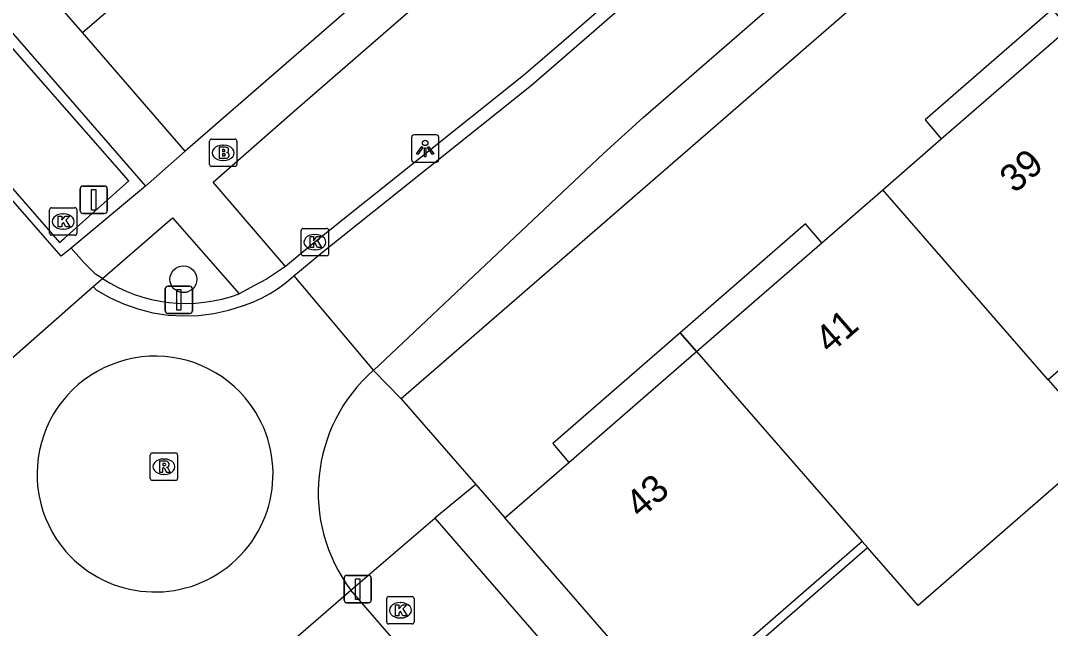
# Model space of a CAD drawing. Extents: x 155888 to 156864, y 383882 to 384671.
# Drawn here: x 156416.46 to 156454.04, y 384386.13 to 384408.33 of the extents above; entities that cross this region are included whole.
import ezdxf

# ---------------------------------------------------------------- set-up
doc = ezdxf.new("R2010")
doc.units = 0
for name, color, linetype in [('IMGEO_Afsluitpaal', 7, 'Continuous'), ('IMGEO_Boom', 7, 'Continuous'), ('IMGEO_Brandkraan', 7, 'Continuous'), ('IMGEO_Greppel_droge_sloot', 7, 'Continuous'), ('IMGEO_Kolk', 7, 'Continuous'), ('IMGEO_Lichtpunt', 7, 'Continuous'), ('IMGEO_Pand', 7, 'Continuous'), ('IMGEO_Pand_nummerreeks', 7, 'Continuous'), ('IMGEO_Pand_overbouw', 7, 'Continuous'), ('IMGEO_Rijbaan_lokaal_gesloten', 7, 'Continuous'), ('IMGEO_Rijbaan_lokaal_open', 7, 'Continuous'), ('IMGEO_Rioolput', 7, 'Continuous'), ('IMGEO_Verkeersbordpaal', 7, 'Continuous'), ('IMGEO_Voetpad_open', 7, 'Continuous')]:
    doc.layers.add(name, color=color, linetype=linetype)

msp = doc.modelspace()

# ---------------------------------------------------------------- linework, layer by layer
at = {"layer": 'IMGEO_Afsluitpaal'}
for p, q in [((156421.738, 384397.73), (156421.738, 384398.53)), ((156421.738, 384398.53), (156421.738, 384397.73)), ((156421.838, 384398.63), (156422.628, 384398.63)), ((156422.628, 384398.63), (156421.838, 384398.63)), ((156422.728, 384398.53), (156422.728, 384397.73)), ((156422.728, 384397.73), (156422.728, 384398.53)), ((156422.628, 384397.63), (156421.838, 384397.63)), ((156421.838, 384397.63), (156422.628, 384397.63)), ((156428.267, 384387.169), (156428.267, 384387.969)), ((156428.267, 384387.969), (156428.267, 384387.169)), ((156428.367, 384388.069), (156429.157, 384388.069)), ((156429.157, 384388.069), (156428.367, 384388.069)), ((156429.257, 384387.969), (156429.257, 384387.169)), ((156429.257, 384387.169), (156429.257, 384387.969)), ((156429.157, 384387.069), (156428.367, 384387.069)), ((156428.367, 384387.069), (156429.157, 384387.069))]:
    msp.add_line(p, q, dxfattribs=at)
for points in [[(156422.158, 384398.505), (156422.308, 384398.505), (156422.308, 384397.755), (156422.158, 384397.755), (156422.158, 384398.505)], [(156428.687, 384387.944), (156428.837, 384387.944), (156428.837, 384387.194), (156428.687, 384387.194), (156428.687, 384387.944)]]:
    msp.add_lwpolyline(points, dxfattribs=at)
for centre, start, end in [((156421.838, 384398.53), 90, 180), ((156421.838, 384398.53), 90, 180), ((156422.628, 384398.53), 0, 90), ((156422.628, 384398.53), 360, 90), ((156421.838, 384397.73), 180, 270), ((156421.838, 384397.73), 180, 270), ((156422.628, 384397.73), 270, 0), ((156422.628, 384397.73), 270, 0), ((156428.367, 384387.969), 90, 180), ((156428.367, 384387.969), 90, 180), ((156429.157, 384387.969), 0, 90), ((156429.157, 384387.969), 360, 90), ((156428.367, 384387.169), 180, 270), ((156428.367, 384387.169), 180, 270), ((156429.157, 384387.169), 270, 0), ((156429.157, 384387.169), 270, 0)]:
    msp.add_arc(centre, 0.1, start, end, dxfattribs=at)
at = {"layer": 'IMGEO_Boom'}
msp.add_circle((156422.4, 384398.883), 0.489, dxfattribs=at)
at = {"layer": 'IMGEO_Brandkraan'}
for p, q in [((156423.428, 384403.999), (156424.28, 384403.999)), ((156423.353, 384403.073), (156423.353, 384403.925)), ((156423.841, 384403.779), (156423.866, 384403.779)), ((156424.354, 384403.925), (156424.354, 384403.073)), ((156424.28, 384402.999), (156423.428, 384402.999)), ((156423.864, 384403.219), (156423.839, 384403.219))]:
    msp.add_line(p, q, dxfattribs=at)
for points in [[(156423.428, 384403.999), (156424.28, 384403.999)], [(156423.353, 384403.073), (156423.353, 384403.925)], [(156423.701, 384403.699), (156423.701, 384403.299), (156423.914, 384403.299)], [(156423.932, 384403.699), (156423.701, 384403.699)], [(156423.88, 384403.618), (156423.826, 384403.618), (156423.826, 384403.542)], [(156424.354, 384403.925), (156424.354, 384403.073)], [(156423.826, 384403.542), (156423.879, 384403.542)], [(156423.888, 384403.466), (156423.826, 384403.466), (156423.826, 384403.385)], [(156423.826, 384403.385), (156423.888, 384403.385)], [(156424.28, 384402.999), (156423.428, 384402.999)]]:
    msp.add_lwpolyline(points, dxfattribs=at)
for centre, radius, start, end in [((156423.43, 384403.923), 0.0765, 91.552, 178.448), ((156423.43, 384403.923), 0.0765, 91.552, 178.448), ((156424.278, 384403.923), 0.0765, 1.552, 88.448), ((156424.278, 384403.923), 0.0765, 1.552, 88.448), ((156423.881, 384403.58), 0.0379, 267.8285, 90.9355), ((156423.936, 384403.554), 0.145, 59.4692, 91.5367), ((156423.961, 384403.601), 0.0922, 285.5137, 58.1501), ((156423.889, 384403.425), 0.0404, 269.8759, 90.5077), ((156423.92, 384403.55), 0.251, 268.6676, 293.5347), ((156423.966, 384403.409), 0.105, 301.3115, 78.989), ((156423.43, 384403.075), 0.0765, 181.552, 268.448), ((156423.43, 384403.075), 0.0765, 181.552, 268.448), ((156424.278, 384403.075), 0.0765, 271.552, 358.448), ((156424.278, 384403.075), 0.0765, 271.552, 358.448)]:
    msp.add_arc(centre, radius, start, end, dxfattribs=at)
for centre, major_axis, ratio, start_param, end_param in [((156423.84, 384403.499), (-0.387, 0.002), 0.722429, 4.712389, 7.853982), ((156423.865, 384403.499), (-0.39, 0.002), 0.717154, 1.570796, 4.712389)]:
    msp.add_ellipse(centre, major_axis=major_axis, ratio=ratio, start_param=start_param, end_param=end_param, dxfattribs=at)
at = {"layer": 'IMGEO_Greppel_droge_sloot'}
msp.add_lwpolyline([(156417.878, 384400.227), (156418.055, 384400.375), (156420.409, 384402.472), (156388.034, 384439.426), (156385.569, 384437.381), (156417.878, 384400.227)], dxfattribs=at)
at = {"layer": 'IMGEO_Kolk'}
for p, q in [((156417.515, 384400.565), (156417.515, 384401.417)), ((156417.59, 384401.491), (156418.442, 384401.491)), ((156418.516, 384401.417), (156418.516, 384400.565)), ((156418.003, 384401.271), (156418.028, 384401.271)), ((156418.026, 384400.711), (156418.001, 384400.711)), ((156426.701, 384399.812), (156426.701, 384400.664)), ((156426.776, 384400.738), (156427.628, 384400.738)), ((156427.702, 384400.664), (156427.702, 384399.812)), ((156418.442, 384400.491), (156417.59, 384400.491)), ((156427.189, 384400.518), (156427.214, 384400.518)), ((156427.212, 384399.958), (156427.187, 384399.958)), ((156427.628, 384399.738), (156426.776, 384399.738)), ((156429.82, 384386.369), (156429.82, 384387.221)), ((156429.895, 384387.295), (156430.747, 384387.295)), ((156430.308, 384387.075), (156430.333, 384387.075)), ((156430.821, 384387.221), (156430.821, 384386.369)), ((156430.331, 384386.515), (156430.306, 384386.515)), ((156430.747, 384386.295), (156429.895, 384386.295))]:
    msp.add_line(p, q, dxfattribs=at)
for points in [[(156417.515, 384400.565), (156417.515, 384401.417)], [(156417.59, 384401.491), (156418.442, 384401.491)], [(156418.516, 384401.417), (156418.516, 384400.565)], [(156417.836, 384401.191), (156417.959, 384401.191), (156417.959, 384401.04), (156418.089, 384401.191), (156418.253, 384401.191), (156418.107, 384401.04), (156418.26, 384400.791), (156418.108, 384400.791), (156418.023, 384400.955), (156417.959, 384400.888), (156417.959, 384400.791), (156417.836, 384400.791), (156417.836, 384401.191)], [(156426.701, 384399.812), (156426.701, 384400.664)], [(156426.776, 384400.738), (156427.628, 384400.738)], [(156427.702, 384400.664), (156427.702, 384399.812)], [(156418.442, 384400.491), (156417.59, 384400.491)], [(156427.022, 384400.438), (156427.145, 384400.438), (156427.145, 384400.287), (156427.275, 384400.438), (156427.439, 384400.438), (156427.293, 384400.287), (156427.446, 384400.038), (156427.294, 384400.038), (156427.209, 384400.202), (156427.145, 384400.135), (156427.145, 384400.038), (156427.022, 384400.038), (156427.022, 384400.438)], [(156427.628, 384399.738), (156426.776, 384399.738)], [(156429.82, 384386.369), (156429.82, 384387.221)], [(156429.895, 384387.295), (156430.747, 384387.295)], [(156430.821, 384387.221), (156430.821, 384386.369)], [(156430.141, 384386.995), (156430.264, 384386.995), (156430.264, 384386.844), (156430.394, 384386.995), (156430.558, 384386.995), (156430.412, 384386.844), (156430.565, 384386.595), (156430.413, 384386.595), (156430.328, 384386.759), (156430.264, 384386.692), (156430.264, 384386.595), (156430.141, 384386.595), (156430.141, 384386.995)], [(156430.747, 384386.295), (156429.895, 384386.295)]]:
    msp.add_lwpolyline(points, dxfattribs=at)
for centre, start, end in [((156417.592, 384401.415), 91.552, 178.448), ((156417.592, 384401.415), 91.552, 178.448), ((156418.44, 384401.415), 1.552, 88.448), ((156418.44, 384401.415), 1.552, 88.448), ((156426.778, 384400.662), 91.552, 178.448), ((156426.778, 384400.662), 91.552, 178.448), ((156427.626, 384400.662), 1.552, 88.448), ((156427.626, 384400.662), 1.552, 88.448), ((156417.592, 384400.567), 181.552, 268.448), ((156417.592, 384400.567), 181.552, 268.448), ((156418.44, 384400.567), 271.552, 358.448), ((156418.44, 384400.567), 271.552, 358.448), ((156426.778, 384399.814), 181.552, 268.448), ((156426.778, 384399.814), 181.552, 268.448), ((156427.626, 384399.814), 271.552, 358.448), ((156427.626, 384399.814), 271.552, 358.448), ((156429.897, 384387.219), 91.552, 178.448), ((156429.897, 384387.219), 91.552, 178.448), ((156430.745, 384387.219), 1.552, 88.448), ((156430.745, 384387.219), 1.552, 88.448), ((156429.897, 384386.371), 181.552, 268.448), ((156429.897, 384386.371), 181.552, 268.448), ((156430.745, 384386.371), 271.552, 358.448), ((156430.745, 384386.371), 271.552, 358.448)]:
    msp.add_arc(centre, 0.0765, start, end, dxfattribs=at)
for centre, major_axis, ratio, start_param, end_param in [((156418.002, 384400.991), (-0.387, 0.002), 0.722429, 4.712389, 7.853982), ((156418.027, 384400.991), (-0.39, 0.002), 0.717154, 1.570796, 4.712389), ((156427.188, 384400.238), (-0.387, 0.002), 0.722429, 4.712389, 7.853982), ((156427.213, 384400.238), (-0.39, 0.002), 0.717154, 1.570796, 4.712389), ((156430.307, 384386.795), (-0.387, 0.002), 0.722429, 4.712389, 7.853982), ((156430.332, 384386.795), (-0.39, 0.002), 0.717154, 1.570796, 4.712389)]:
    msp.add_ellipse(centre, major_axis=major_axis, ratio=ratio, start_param=start_param, end_param=end_param, dxfattribs=at)
at = {"layer": 'IMGEO_Lichtpunt'}
for p, q in [((156430.725, 384404.061), (156430.725, 384403.254)), ((156430.725, 384404.061), (156430.725, 384403.254)), ((156431.627, 384404.156), (156430.819, 384404.156)), ((156431.627, 384404.156), (156430.819, 384404.156)), ((156431.721, 384403.254), (156431.721, 384404.061)), ((156431.721, 384403.254), (156431.721, 384404.061)), ((156430.819, 384403.16), (156431.627, 384403.16)), ((156430.819, 384403.16), (156431.627, 384403.16))]:
    msp.add_line(p, q, dxfattribs=at)
for points in [[(156431.099, 384403.725), (156431.138, 384403.697), (156430.95, 384403.435), (156430.912, 384403.462), (156431.099, 384403.725)], [(156431.201, 384403.677), (156431.248, 384403.677), (156431.248, 384403.355), (156431.201, 384403.355), (156431.201, 384403.677)], [(156431.311, 384403.697), (156431.349, 384403.724), (156431.536, 384403.462), (156431.497, 384403.434), (156431.311, 384403.697)]]:
    msp.add_lwpolyline(points, dxfattribs=at)
msp.add_circle((156431.224, 384403.859), 0.0994, dxfattribs=at)
for centre, start, end in [((156430.819, 384404.061), 90, 180), ((156430.819, 384404.061), 90, 180), ((156431.627, 384404.061), 0, 90), ((156431.627, 384404.061), 0, 90), ((156430.819, 384403.254), 180, 270), ((156430.819, 384403.254), 180, 270), ((156431.627, 384403.254), 270, 0), ((156431.627, 384403.254), 270, 360)]:
    msp.add_arc(centre, 0.0946, start, end, dxfattribs=at)
at = {"layer": 'IMGEO_Pand'}
for points in [[(156418.721, 384407.887), (156412.691, 384414.822)], [(156418.721, 384407.887), (156421.064, 384409.924), (156425.718, 384413.968)], [(156447.926, 384402.152), (156450.056, 384404.003), (156454.715, 384408.053)], [(156441.125, 384396.241), (156445.699, 384400.217), (156447.926, 384402.152)], [(156453.963, 384395.21), (156447.926, 384402.152)], [(156460.753, 384401.111), (156455.989, 384396.971), (156453.963, 384395.21)], [(156434.135, 384390.165), (156436.468, 384392.193), (156441.125, 384396.241)], [(156441.125, 384396.241), (156447.175, 384389.309)], [(156453.963, 384395.21), (156455.997, 384392.871), (156449.209, 384386.97), (156447.371, 384389.083), (156447.175, 384389.309)], [(156440.17, 384383.221), (156434.135, 384390.165)], [(156447.175, 384389.309), (156442.427, 384385.183), (156440.17, 384383.221)]]:
    msp.add_lwpolyline(points, dxfattribs=at)
at = {"layer": 'IMGEO_Pand_overbouw'}
for points in [[(156454.715, 384408.053), (156454.118, 384408.739), (156449.467, 384404.701), (156450.056, 384404.003)], [(156441.125, 384396.241), (156445.699, 384400.217), (156445.102, 384400.904), (156440.529, 384396.924)], [(156441.125, 384396.241), (156440.529, 384396.924), (156435.883, 384392.882), (156436.468, 384392.193)], [(156447.175, 384389.309), (156442.427, 384385.183), (156442.621, 384384.955), (156447.371, 384389.083)]]:
    msp.add_lwpolyline(points, close=True, dxfattribs=at)
at = {"layer": 'IMGEO_Rijbaan_lokaal_gesloten'}
for points in [[(156426.433, 384399.009), (156427.492, 384399.882), (156435.101, 384405.965), (156436.569, 384407.23), (156500, 384462.343), (156522.19, 384481.631), (156524.469, 384483.595), (156538.047, 384495.41), (156543.317, 384500), (156545.489, 384501.892), (156599.206, 384548.488), (156600.688, 384549.796), (156608.807, 384556.844), (156609.964, 384557.948), (156616.394, 384563.892), (156618.279, 384565.679)], [(156429.337, 384395.556), (156437.726, 384403.475), (156439.179, 384404.792), (156499.799, 384457.474)], [(156418.303, 384400.017), (156417.943, 384399.73), (156385.335, 384437.1), (156385.213, 384437.321)], [(156419.446, 384398.905), (156419.194, 384399.063), (156418.77, 384399.494), (156418.303, 384400.017)], [(156419.113, 384398.613), (156419.223, 384398.501), (156419.707, 384398.22), (156420.215, 384397.985), (156420.743, 384397.798), (156421.286, 384397.661), (156421.839, 384397.575), (156422.398, 384397.541), (156422.957, 384397.558), (156423.512, 384397.628), (156424.059, 384397.748), (156424.592, 384397.919), (156424.93, 384398.042), (156425.257, 384398.19), (156425.573, 384398.361), (156425.875, 384398.556), (156426.163, 384398.772), (156426.433, 384399.009)], [(156419.113, 384398.613), (156419.446, 384398.905)], [(156426.433, 384399.009), (156429.337, 384395.556)], [(156414.98, 384394.994), (156419.113, 384398.613)], [(156424.676, 384384.21), (156428.512, 384387.527)], [(156455.52, 384356.291), (156454.804, 384357.143), (156428.512, 384387.527)]]:
    msp.add_lwpolyline(points, dxfattribs=at)
msp.add_arc((156433.263, 384391.096), 5.942, 131.3524, 216.9142, dxfattribs=at)
at = {"layer": 'IMGEO_Rijbaan_lokaal_open'}
for points in [[(156521.889, 384481.979), (156500, 384462.952), (156436.281, 384407.589), (156434.814, 384406.324), (156427.202, 384400.239), (156426.126, 384399.352)], [(156426.126, 384399.352), (156425.434, 384398.88), (156424.995, 384398.654), (156424.43, 384398.35)]]:
    msp.add_lwpolyline(points, dxfattribs=at)
for centre, radius, start, end in [((156422.488, 384403.563), 5.563, 236.8541, 290.4377), ((156421.369, 384391.765), 4.309, 40.3135, 220.8401), ((156421.363, 384391.773), 4.309, 220.9748, 40.1788)]:
    msp.add_arc(centre, radius, start, end, dxfattribs=at)
at = {"layer": 'IMGEO_Rioolput'}
for p, q in [((156421.189, 384391.612), (156421.189, 384392.464)), ((156421.264, 384392.538), (156422.116, 384392.538)), ((156422.19, 384392.464), (156422.19, 384391.612)), ((156421.677, 384392.318), (156421.702, 384392.318)), ((156421.7, 384391.758), (156421.675, 384391.758)), ((156422.116, 384391.538), (156421.264, 384391.538))]:
    msp.add_line(p, q, dxfattribs=at)
for points in [[(156421.189, 384391.612), (156421.189, 384392.464)], [(156421.264, 384392.538), (156422.116, 384392.538)], [(156422.19, 384392.464), (156422.19, 384391.612)], [(156421.778, 384392.236), (156421.526, 384392.238), (156421.526, 384391.838)], [(156421.526, 384391.838), (156421.65, 384391.838), (156421.65, 384392), (156421.661, 384392)], [(156421.704, 384392.157), (156421.65, 384392.157), (156421.65, 384392.076)], [(156421.65, 384392.076), (156421.702, 384392.076)], [(156421.708, 384391.971), (156421.779, 384391.838), (156421.919, 384391.838), (156421.854, 384391.964)], [(156422.116, 384391.538), (156421.264, 384391.538)]]:
    msp.add_lwpolyline(points, dxfattribs=at)
for centre, radius, start, end in [((156421.266, 384392.462), 0.0765, 91.552, 178.448), ((156421.266, 384392.462), 0.0765, 91.552, 178.448), ((156422.114, 384392.462), 0.0765, 1.552, 88.448), ((156422.114, 384392.462), 0.0765, 1.552, 88.448), ((156421.66, 384391.947), 0.0533, 26.0293, 88.6989), ((156421.686, 384392.265), 0.19, 274.7715, 282.9687), ((156421.71, 384392.061), 0.0964, 77.0061, 93.1865), ((156421.724, 384392.118), 0.0378, 276.6634, 79.6772), ((156421.777, 384392.126), 0.109, 350.3612, 89.416), ((156421.775, 384392.126), 0.112, 277.5842, 350.9817), ((156421.759, 384391.911), 0.108, 29.5134, 73.7905), ((156421.266, 384391.614), 0.0765, 181.552, 268.448), ((156421.266, 384391.614), 0.0765, 181.552, 268.448), ((156422.114, 384391.614), 0.0765, 271.552, 358.448), ((156422.114, 384391.614), 0.0765, 271.552, 358.448)]:
    msp.add_arc(centre, radius, start, end, dxfattribs=at)
for centre, major_axis, ratio, start_param, end_param in [((156421.676, 384392.038), (-0.387, 0.002), 0.722429, 4.712389, 7.853982), ((156421.701, 384392.038), (-0.39, 0.002), 0.717154, 1.570796, 4.712389)]:
    msp.add_ellipse(centre, major_axis=major_axis, ratio=ratio, start_param=start_param, end_param=end_param, dxfattribs=at)
at = {"layer": 'IMGEO_Verkeersbordpaal'}
for p, q in [((156418.632, 384401.384), (156418.632, 384402.184)), ((156418.632, 384402.184), (156418.632, 384401.384)), ((156418.732, 384402.284), (156419.522, 384402.284)), ((156419.522, 384402.284), (156418.732, 384402.284)), ((156419.622, 384402.184), (156419.622, 384401.384)), ((156419.622, 384401.384), (156419.622, 384402.184)), ((156419.522, 384401.284), (156418.732, 384401.284)), ((156418.732, 384401.284), (156419.522, 384401.284))]:
    msp.add_line(p, q, dxfattribs=at)
msp.add_lwpolyline([(156419.052, 384402.159), (156419.202, 384402.159), (156419.202, 384401.409), (156419.052, 384401.409), (156419.052, 384402.159)], dxfattribs=at)
for centre, start, end in [((156418.732, 384402.184), 90, 180), ((156418.732, 384402.184), 90, 180), ((156419.522, 384402.184), 0, 90), ((156419.522, 384402.184), 360, 90), ((156418.732, 384401.384), 180, 270), ((156418.732, 384401.384), 180, 270), ((156419.522, 384401.384), 270, 0), ((156419.522, 384401.384), 270, 0)]:
    msp.add_arc(centre, 0.1, start, end, dxfattribs=at)
at = {"layer": 'IMGEO_Voetpad_open'}
for points in [[(156426.126, 384399.352), (156423.484, 384402.425), (156426.371, 384404.961), (156500, 384468.928), (156518.931, 384485.374), (156521.889, 384481.979)], [(156477.069, 384450.993), (156422.469, 384403.554)], [(156490.462, 384446.708), (156485.017, 384441.983), (156484.867, 384441.853), (156430.348, 384394.521)], [(156385.213, 384437.321), (156388.252, 384439.996), (156388.424, 384439.798), (156421.023, 384402.28)], [(156422.469, 384403.554), (156418.721, 384407.887)], [(156422.469, 384403.554), (156421.023, 384402.28)], [(156421.023, 384402.28), (156418.303, 384400.017)], [(156419.446, 384398.905), (156422.003, 384401.119), (156424.43, 384398.35)], [(156430.348, 384394.521), (156429.337, 384395.556)], [(156430.348, 384394.521), (156433.074, 384391.385)], [(156433.074, 384391.385), (156431.574, 384390.156)], [(156433.074, 384391.385), (156434.135, 384390.165)], [(156428.512, 384387.527), (156431.574, 384390.156)], [(156431.574, 384390.156), (156458.679, 384358.946)]]:
    msp.add_lwpolyline(points, dxfattribs=at)

# ---------------------------------------------------------------- texts
at = {"layer": 'IMGEO_Pand_nummerreeks'}
for s, p in [('39', (156452.738, 384401.99)), ('41', (156445.994, 384396.127)), ('43', (156439.078, 384390.117))]:
    msp.add_text(s, height=1, rotation=40.9966, dxfattribs=at).set_placement(p)

doc.saveas('drawing.dxf')
